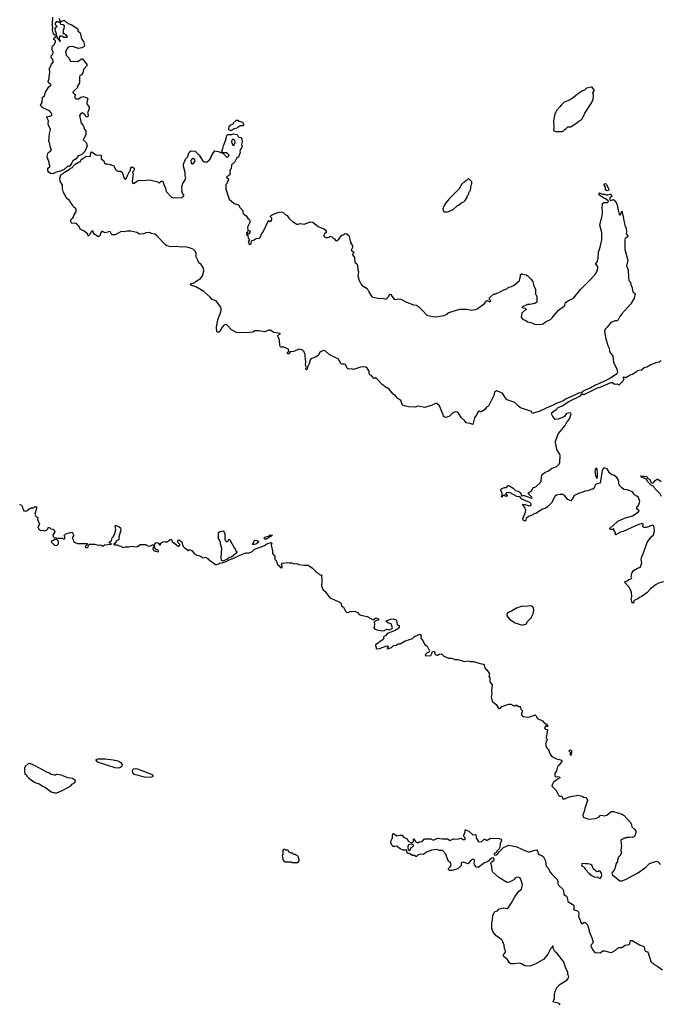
# Model space of a CAD drawing. Extents: x 2087054 to 2277909, y 548907 to 753496.
# Tile 373 of 444: x 2223341 to 2233101, y 648821 to 663816. Entities that reach past the tile are written whole.
import ezdxf

# ---------------------------------------------------------------- set-up
doc = ezdxf.new("R2010")
doc.units = 0

msp = doc.modelspace()

# ---------------------------------------------------------------- linework, layer by layer
at = {"layer": '0CON20XD'}
for points in [[(2223835, 661469), (2223808, 661475), (2223788, 661488), (2223772, 661515), (2223770, 661555), (2223795, 661568), (2223807, 661595), (2223788, 661618), (2223792, 661645), (2223760, 661725), (2223770, 661785), (2223785, 661800), (2223800, 661805), (2223827, 661835), (2223804, 661885), (2223799, 661925), (2223784, 661965), (2223794, 662085), (2223809, 662145), (2223778, 662208), (2223774, 662235), (2223779, 662275), (2223756, 662325), (2223766, 662344), (2223815, 662350), (2223828, 662362), (2223831, 662375), (2223820, 662400), (2223795, 662428), (2223695, 662472), (2223668, 662495), (2223658, 662515), (2223684, 662555), (2223690, 662635), (2223718, 662655), (2223733, 662715), (2223784, 662796), (2223818, 662825), (2223812, 662835), (2223780, 662855), (2223777, 662875), (2223788, 662922), (2223794, 662996), (2223800, 663005), (2223797, 663075), (2223825, 663138), (2223858, 663175), (2223837, 663227), (2223820, 663245), (2223820, 663265), (2223842, 663285), (2223852, 663305), (2223852, 663325), (2223838, 663355), (2223833, 663397), (2223842, 663418), (2223863, 663427), (2223886, 663475), (2223886, 663496), (2223863, 663515), (2223860, 663525), (2223865, 663538), (2223905, 663570), (2223914, 663534), (2223940, 663505), (2223945, 663490), (2223955, 663490), (2223960, 663495), (2223948, 663515), (2223946, 663545), (2223965, 663568), (2223982, 663572), (2224015, 663548), (2224065, 663550), (2224070, 663555), (2224055, 663580), (2224045, 663580), (2224025, 663600), (2224002, 663602), (2224010, 663615), (2224008, 663655), (2224022, 663705), (2224022, 663722), (2224005, 663740), (2223970, 663745), (2223960, 663765), (2223960, 663775), (2223972, 663788), (2224005, 663802), (2224025, 663802), (2224075, 663758), (2224125, 663742), (2224225, 663678), (2224228, 663645), (2224260, 663615), (2224280, 663525), (2224314, 663484), (2224330, 663425), (2224316, 663404), (2224285, 663387), (2224235, 663378), (2224145, 663408), (2224097, 663403), (2224076, 663394), (2224037, 663333), (2224050, 663275), (2224088, 663235), (2224115, 663180), (2224165, 663183), (2224222, 663178), (2224285, 663222), (2224298, 663218), (2224327, 663177), (2224355, 663150), (2224362, 663135), (2224362, 663115), (2224315, 663060), (2224302, 663005), (2224283, 662977), (2224264, 662966), (2224252, 662945), (2224253, 662857), (2224222, 662805), (2224220, 662785), (2224150, 662715), (2224150, 662705), (2224175, 662680), (2224190, 662675), (2224190, 662665), (2224180, 662655), (2224180, 662625), (2224195, 662610), (2224235, 662612), (2224274, 662636), (2224315, 662649), (2224364, 662624), (2224380, 662605), (2224364, 662565), (2224366, 662535), (2224397, 662485), (2224400, 662465), (2224372, 662395), (2224382, 662365), (2224378, 662335), (2224355, 662330), (2224336, 662366), (2224295, 662397), (2224275, 662392), (2224250, 662355), (2224275, 662240), (2224308, 662205), (2224322, 662175), (2224323, 662153), (2224348, 662125), (2224348, 662065), (2224310, 661985), (2224356, 661946), (2224371, 661895), (2224335, 661809), (2224289, 661765), (2224225, 661740), (2224202, 661695), (2224152, 661665), (2224135, 661635), (2224105, 661586), (2224075, 661584), (2224017, 661533), (2223965, 661509), (2223895, 661496), (2223855, 661473), (2223835, 661469)], [(2223895, 663580), (2223875, 663582), (2223857, 663597), (2223840, 663655), (2223846, 663704), (2223834, 663736), (2223840, 663755), (2223848, 663855)], [(2223935, 663840), (2223950, 663805), (2223950, 663785), (2223938, 663772), (2223922, 663782), (2223898, 663782), (2223878, 663755), (2223880, 663745), (2223910, 663715), (2223895, 663710), (2223877, 663683), (2223877, 663665), (2223896, 663606), (2223895, 663580)], [(2231511, 662111), (2231605, 662112), (2231625, 662122), (2231644, 662146), (2231665, 662158), (2231692, 662185), (2231735, 662187), (2231755, 662196), (2231835, 662248), (2231860, 662270), (2231889, 662285), (2231908, 662305), (2231949, 662391), (2232058, 662555), (2232078, 662605), (2232084, 662665), (2232072, 662702), (2232091, 662735), (2232091, 662745), (2232065, 662787), (2232045, 662789), (2231975, 662771), (2231945, 662742), (2231915, 662732), (2231837, 662683), (2231775, 662628), (2231715, 662592), (2231635, 662558), (2231588, 662515), (2231572, 662488), (2231525, 662440), (2231495, 662380), (2231473, 662275), (2231477, 662165), (2231471, 662141), (2231478, 662125), (2231511, 662111)], [(2226565, 662124), (2226529, 662139), (2226527, 662165), (2226532, 662185), (2226560, 662215), (2226590, 662225), (2226600, 662235), (2226600, 662245), (2226642, 662288), (2226665, 662287), (2226683, 662273), (2226736, 662256), (2226750, 662225), (2226750, 662215), (2226738, 662202), (2226698, 662202), (2226675, 662180), (2226662, 662178), (2226648, 662162), (2226608, 662152), (2226565, 662124)], [(2230245, 657652), (2230205, 657667), (2230144, 657674), (2230115, 657712), (2230070, 657755), (2230026, 657825), (2230005, 657838), (2229975, 657842), (2229955, 657836), (2229925, 657816), (2229890, 657780), (2229855, 657762), (2229835, 657760), (2229809, 657769), (2229797, 657785), (2229735, 657933), (2229695, 657969), (2229675, 657970), (2229625, 657946), (2229515, 657910), (2229405, 657928), (2229365, 657916), (2229265, 657920), (2229205, 657933), (2229175, 657948), (2229146, 658016), (2229100, 658045), (2229066, 658086), (2229031, 658111), (2228969, 658189), (2228910, 658225), (2228885, 658250), (2228875, 658250), (2228780, 658345), (2228755, 658360), (2228745, 658352), (2228730, 658355), (2228699, 658399), (2228675, 658408), (2228665, 658430), (2228663, 658465), (2228635, 658508), (2228612, 658525), (2228585, 658531), (2228535, 658524), (2228425, 658490), (2228395, 658498), (2228345, 658492), (2228329, 658509), (2228317, 658545), (2228303, 658563), (2228285, 658572), (2228255, 658572), (2228235, 658582), (2228193, 658653), (2228145, 658670), (2228056, 658716), (2227994, 658774), (2227975, 658778), (2227935, 658764), (2227914, 658746), (2227886, 658704), (2227845, 658678), (2227793, 658657), (2227771, 658639), (2227762, 658625), (2227753, 658577), (2227728, 658525), (2227723, 658495), (2227715, 658484), (2227705, 658484), (2227701, 658505), (2227712, 658525), (2227696, 658555), (2227698, 658605), (2227688, 658685), (2227690, 658715), (2227675, 658760), (2227645, 658790), (2227595, 658800), (2227517, 658763), (2227463, 658757), (2227435, 658722), (2227425, 658728), (2227420, 658735), (2227422, 658755), (2227440, 658765), (2227435, 658800), (2227365, 658828), (2227325, 658828), (2227312, 658835), (2227303, 658855), (2227299, 658935), (2227277, 658985), (2227272, 659005), (2227285, 659018), (2227308, 659025), (2227310, 659035), (2227214, 659054), (2227155, 659086), (2227134, 659086), (2227075, 659064), (2226985, 659079), (2226925, 659076), (2226892, 659058), (2226845, 659050), (2226695, 659048), (2226645, 659053), (2226570, 659095), (2226498, 659168), (2226484, 659174), (2226465, 659171), (2226445, 659157), (2226413, 659117), (2226397, 659073), (2226375, 659056), (2226353, 659055), (2226343, 659065), (2226338, 659135), (2226360, 659245), (2226383, 659315), (2226396, 659335), (2226408, 659392), (2226408, 659418), (2226400, 659445), (2226335, 659537), (2226274, 659554), (2226236, 659596), (2226148, 659675), (2226025, 659750), (2225950, 659775), (2225940, 659785), (2225950, 659795), (2226010, 659815), (2226030, 659835), (2226093, 659877), (2226127, 659915), (2226146, 659986), (2226141, 660031), (2226106, 660086), (2226070, 660115), (2226056, 660156), (2226023, 660213), (2226023, 660227), (2226030, 660235), (2226030, 660265), (2226020, 660275), (2226018, 660288), (2225990, 660315), (2225945, 660336), (2225860, 660355), (2225805, 660351), (2225731, 660361), (2225645, 660358), (2225585, 660374), (2225555, 660392), (2225428, 660525), (2225398, 660548), (2225345, 660560), (2225316, 660576), (2225265, 660570), (2225233, 660557), (2225165, 660552), (2225126, 660576), (2225036, 660596), (2224976, 660594), (2224935, 660584), (2224885, 660592), (2224815, 660550), (2224795, 660542), (2224745, 660540), (2224725, 660580), (2224715, 660588), (2224645, 660568), (2224613, 660583), (2224605, 660590), (2224592, 660588), (2224573, 660567), (2224560, 660525), (2224535, 660510), (2224482, 660552), (2224460, 660575), (2224458, 660598), (2224445, 660600), (2224425, 660580), (2224407, 660543), (2224385, 660520), (2224378, 660548), (2224325, 660598), (2224264, 660624), (2224247, 660665), (2224210, 660705), (2224175, 660719), (2224135, 660710), (2224122, 660745), (2224122, 660765), (2224130, 660785), (2224150, 660795), (2224169, 660845), (2224199, 660895), (2224200, 660925), (2224196, 660936), (2224159, 660965), (2224145, 660995), (2224118, 661025), (2224101, 661061), (2224058, 661095), (2224009, 661185), (2223992, 661245), (2223992, 661295), (2223957, 661357), (2223954, 661396), (2223967, 661453), (2224004, 661475), (2224025, 661496), (2224100, 661540), (2224115, 661556), (2224146, 661564), (2224156, 661585), (2224186, 661615), (2224235, 661644), (2224266, 661654), (2224276, 661685), (2224335, 661725), (2224355, 661739), (2224416, 661734), (2224422, 661748), (2224423, 661795), (2224435, 661806), (2224505, 661760), (2224525, 661753), (2224575, 661760), (2224582, 661745), (2224582, 661695), (2224623, 661665), (2224635, 661630), (2224645, 661620), (2224675, 661622), (2224706, 661616), (2224775, 661588), (2224798, 661535), (2224815, 661518), (2224845, 661508), (2224875, 661508), (2224903, 661493), (2224933, 661403), (2224945, 661388), (2224967, 661403), (2224981, 661445), (2225015, 661503), (2225031, 661519), (2225036, 661565), (2225047, 661573), (2225065, 661571), (2225084, 661555), (2225087, 661545), (2225081, 661515), (2225060, 661495), (2225068, 661465), (2225053, 661355), (2225065, 661323), (2225085, 661326), (2225135, 661361), (2225165, 661372), (2225215, 661367), (2225315, 661378), (2225430, 661350), (2225465, 661333), (2225495, 661357), (2225515, 661358), (2225527, 661345), (2225538, 661302), (2225562, 661255), (2225567, 661217), (2225576, 661196), (2225652, 661112), (2225685, 661102), (2225815, 661110), (2225840, 661135), (2225840, 661145), (2225820, 661175), (2225812, 661205), (2225818, 661215), (2225812, 661265), (2225828, 661322), (2225858, 661365), (2225870, 661415), (2225862, 661435), (2225863, 661487), (2225834, 661585), (2225837, 661615), (2225869, 661691), (2225898, 661725), (2225916, 661784), (2225928, 661802), (2225955, 661820), (2226015, 661814), (2226077, 661755), (2226135, 661658), (2226155, 661650), (2226195, 661652), (2226235, 661680), (2226252, 661705), (2226260, 661735), (2226294, 661796), (2226315, 661817), (2226365, 661808), (2226435, 661782), (2226495, 661720), (2226505, 661720), (2226524, 661736), (2226533, 661755), (2226514, 661774), (2226485, 661786), (2226435, 661790), (2226423, 661803), (2226421, 661819), (2226437, 661853), (2226444, 661894), (2226481, 661985), (2226498, 662055), (2226513, 662067), (2226575, 662068), (2226596, 662076), (2226655, 662070), (2226670, 662035), (2226678, 662028), (2226713, 662023), (2226726, 661996), (2226730, 661955), (2226722, 661915), (2226728, 661885), (2226722, 661865), (2226698, 661832), (2226693, 661815), (2226698, 661795), (2226672, 661728), (2226645, 661700), (2226618, 661652), (2226570, 661605), (2226562, 661545), (2226540, 661525), (2226540, 661495), (2226550, 661485), (2226543, 661477), (2226540, 661455), (2226528, 661442), (2226492, 661425), (2226490, 661415), (2226515, 661400), (2226522, 661375), (2226502, 661345), (2226497, 661323), (2226483, 661307), (2226480, 661235), (2226532, 661082), (2226606, 661016), (2226675, 660996), (2226700, 660950), (2226733, 660915), (2226746, 660865), (2226789, 660829), (2226810, 660805), (2226810, 660795), (2226835, 660780), (2226846, 660756), (2226848, 660725), (2226813, 660655), (2226814, 660604), (2226822, 660602), (2226845, 660608), (2226850, 660595), (2226835, 660550), (2226822, 660552), (2226815, 660580), (2226805, 660580), (2226798, 660565), (2226798, 660545), (2226817, 660527), (2226820, 660490), (2226840, 660465), (2226822, 660435), (2226830, 660425), (2226830, 660405), (2226842, 660392), (2226868, 660402), (2226870, 660445), (2226880, 660455), (2226915, 660462), (2226945, 660482), (2226992, 660488), (2227005, 660500), (2227028, 660562), (2227048, 660585), (2227124, 660746), (2227135, 660760), (2227155, 660742), (2227172, 660748), (2227182, 660785), (2227180, 660795), (2227160, 660815), (2227164, 660826), (2227175, 660838), (2227235, 660867), (2227295, 660887), (2227325, 660890), (2227348, 660885), (2227387, 660847), (2227416, 660836), (2227442, 660795), (2227495, 660742), (2227565, 660702), (2227585, 660700), (2227615, 660710), (2227675, 660700), (2227773, 660737), (2227805, 660734), (2227886, 660666), (2227975, 660630), (2227993, 660615), (2228008, 660595), (2228010, 660575), (2227984, 660556), (2227974, 660536), (2227975, 660520), (2227985, 660508), (2228005, 660498), (2228042, 660498), (2228050, 660505), (2228075, 660520), (2228095, 660510), (2228123, 660483), (2228135, 660480), (2228152, 660452), (2228165, 660450), (2228205, 660472), (2228245, 660532), (2228277, 660543), (2228295, 660558), (2228327, 660557), (2228360, 660525), (2228372, 660465), (2228382, 660445), (2228383, 660423), (2228412, 660372), (2228412, 660348), (2228390, 660305), (2228430, 660275), (2228425, 660260), (2228410, 660245), (2228410, 660235), (2228442, 660195), (2228448, 660125), (2228476, 660096), (2228488, 660075), (2228494, 660005), (2228504, 659974), (2228494, 659915), (2228513, 659845), (2228539, 659795), (2228559, 659769), (2228635, 659724), (2228659, 659669), (2228704, 659594), (2228795, 659573), (2228881, 659571), (2228925, 659560), (2228958, 659595), (2228972, 659628), (2228985, 659638), (2228995, 659632), (2229009, 659605), (2229045, 659561), (2229075, 659556), (2229114, 659566), (2229148, 659558), (2229236, 659516)], [(2226605, 661902), (2226622, 661945), (2226620, 661975), (2226605, 661990), (2226585, 661990), (2226575, 661980), (2226568, 661958), (2226590, 661905), (2226605, 661902)], [(2225965, 661620), (2225975, 661621), (2225995, 661637), (2226013, 661665), (2226010, 661685), (2225985, 661700), (2225957, 661685), (2225950, 661665), (2225955, 661630), (2225965, 661620)], [(2229855, 660888), (2229875, 660893), (2229945, 660928), (2230010, 660985), (2230025, 660990), (2230075, 661030), (2230105, 661040), (2230127, 661063), (2230158, 661115), (2230165, 661140), (2230182, 661158), (2230183, 661177), (2230195, 661200), (2230207, 661213), (2230220, 661295), (2230230, 661315), (2230230, 661345), (2230185, 661390), (2230175, 661390), (2230145, 661360), (2230135, 661360), (2230070, 661305), (2230035, 661240), (2229888, 661095), (2229833, 661025), (2229804, 660976), (2229788, 660935), (2229790, 660905), (2229808, 660888), (2229855, 660888)], [(2232285, 661211), (2232268, 661225), (2232266, 661266), (2232240, 661305), (2232252, 661318), (2232265, 661319), (2232275, 661312), (2232311, 661245), (2232314, 661225), (2232305, 661214), (2232285, 661211)], [(2229236, 659516), (2229343, 659473), (2229387, 659467), (2229405, 659450), (2229415, 659450), (2229478, 659388), (2229542, 659315), (2229635, 659294), (2229678, 659292), (2229805, 659312), (2229855, 659332), (2229864, 659346), (2229880, 659355), (2230045, 659407), (2230155, 659406), (2230225, 659394), (2230285, 659404), (2230312, 659415), (2230415, 659488), (2230450, 659525), (2230455, 659540), (2230465, 659540), (2230495, 659522), (2230510, 659525), (2230518, 659535), (2230500, 659555), (2230498, 659582), (2230555, 659632), (2230575, 659642), (2230597, 659643), (2230680, 659680), (2230715, 659704), (2230760, 659715), (2230777, 659733), (2230800, 659745), (2230835, 659752), (2230875, 659772), (2230953, 659845), (2230959, 659875), (2230973, 659905), (2230973, 659935), (2230985, 659948), (2230995, 659950), (2231003, 659943), (2231055, 659930), (2231065, 659920), (2231075, 659920), (2231120, 659875), (2231140, 659865), (2231140, 659855), (2231158, 659825), (2231173, 659763), (2231200, 659705), (2231200, 659635), (2231210, 659625), (2231220, 659595), (2231222, 659515), (2231190, 659495), (2231115, 659479), (2231075, 659477), (2230992, 659438), (2230995, 659432), (2231042, 659422), (2231060, 659405), (2231045, 659390), (2231030, 659385), (2230990, 659345), (2230982, 659285), (2231005, 659252), (2231045, 659238), (2231075, 659217), (2231145, 659200), (2231185, 659177), (2231265, 659174), (2231315, 659184), (2231350, 659215), (2231428, 659252), (2231455, 659278), (2231548, 659392), (2231648, 659465), (2231655, 659508), (2231712, 659545), (2231780, 659575), (2231883, 659705), (2232015, 659837), (2232110, 659935), (2232133, 659975), (2232148, 660032), (2232147, 660055), (2232117, 660095), (2232117, 660105), (2232142, 660135), (2232156, 660184), (2232160, 660275), (2232186, 660354), (2232209, 660465), (2232208, 660575), (2232178, 660685), (2232198, 660775), (2232212, 660805), (2232222, 660865), (2232218, 660875), (2232222, 660905), (2232217, 660935), (2232220, 661015), (2232238, 661032), (2232296, 661034), (2232310, 661045), (2232306, 661056), (2232268, 661088), (2232234, 661104), (2232181, 661141), (2232168, 661155), (2232168, 661172), (2232175, 661178), (2232218, 661158), (2232255, 661158), (2232275, 661148), (2232303, 661147), (2232335, 661160), (2232345, 661157), (2232362, 661125), (2232331, 661109), (2232333, 661073), (2232345, 661062), (2232385, 661076), (2232410, 661060), (2232431, 661021), (2232449, 660969), (2232458, 660915), (2232475, 660852), (2232485, 660840), (2232502, 660865), (2232512, 660898), (2232520, 660895), (2232520, 660875), (2232536, 660826), (2232538, 660785), (2232558, 660685), (2232582, 660635), (2232588, 660585), (2232580, 660555), (2232610, 660515), (2232567, 660483), (2232558, 660465), (2232562, 660315), (2232608, 660155), (2232588, 660065), (2232609, 660005), (2232614, 659885), (2232623, 659843), (2232647, 659817), (2232653, 659783), (2232673, 659733), (2232682, 659665), (2232718, 659645), (2232704, 659576), (2232651, 659489), (2232514, 659336), (2232484, 659296), (2232458, 659245), (2232445, 659232), (2232415, 659232), (2232345, 659206), (2232290, 659135), (2232259, 659105), (2232251, 659075), (2232264, 658976), (2232299, 658855), (2232322, 658815), (2232328, 658765), (2232344, 658735), (2232376, 658695), (2232389, 658595), (2232435, 658507), (2232444, 658475), (2232446, 658444), (2232437, 658425), (2232342, 658358), (2232250, 658310), (2232102, 658245), (2232043, 658207), (2231955, 658176), (2231915, 658154), (2231895, 658129), (2231865, 658131), (2231803, 658105), (2231655, 658035), (2231625, 658013), (2231526, 657975), (2231458, 657938), (2231415, 657925), (2231265, 657853), (2231155, 657817), (2231138, 657848), (2230973, 657903), (2230949, 657919), (2230885, 657984), (2230769, 658029), (2230735, 658064), (2230695, 658130), (2230605, 658164), (2230575, 658143), (2230564, 658095), (2230481, 657929), (2230455, 657914), (2230425, 657881), (2230378, 657845), (2230365, 657844), (2230345, 657853), (2230321, 657839), (2230305, 657802), (2230268, 657752), (2230245, 657652)], [(2233148, 655255), (2233075, 655233), (2233035, 655212), (2232951, 655149), (2232893, 655087), (2232810, 655025), (2232785, 655018), (2232756, 654994), (2232715, 654978), (2232700, 654965), (2232690, 654955), (2232697, 654945), (2232685, 654928), (2232670, 654935), (2232658, 654985), (2232668, 655025), (2232663, 655095), (2232627, 655175), (2232558, 655245), (2232558, 655255), (2232565, 655262), (2232595, 655268), (2232622, 655288), (2232662, 655305), (2232667, 655315), (2232658, 655335), (2232660, 655355), (2232673, 655395), (2232692, 655425), (2232755, 655463), (2232786, 655474), (2232797, 655485), (2232819, 655545), (2232810, 655595), (2232814, 655624), (2232846, 655694), (2232900, 655855), (2232957, 655933), (2232995, 655970), (2233012, 656025), (2233012, 656045), (2233001, 656105), (2232986, 656116), (2232885, 656083), (2232855, 656082), (2232843, 656085), (2232836, 656095), (2232839, 656135), (2232825, 656142), (2232775, 656130), (2232715, 656105), (2232535, 656021), (2232495, 656013), (2232425, 655973), (2232410, 655985), (2232420, 655995), (2232420, 656005), (2232400, 656025), (2232400, 656035), (2232390, 656045), (2232398, 656058), (2232385, 656060), (2232375, 656050), (2232365, 656050), (2232343, 656053), (2232330, 656065), (2232344, 656086), (2232365, 656098), (2232455, 656178), (2232555, 656224), (2232678, 656262), (2232764, 656315), (2232779, 656335), (2232745, 656365), (2232741, 656385), (2232771, 656429), (2232789, 656485), (2232767, 656537), (2232742, 656562), (2232705, 656580), (2232678, 656625), (2232595, 656657), (2232545, 656662), (2232512, 656685), (2232476, 656726), (2232464, 656805), (2232438, 656845), (2232395, 656877), (2232362, 656885), (2232325, 656917), (2232293, 656975), (2232256, 656986), (2232233, 656985), (2232215, 656950), (2232182, 656755), (2232141, 656749), (2232115, 656738), (2232098, 656695), (2232072, 656668), (2232055, 656668), (2231995, 656640), (2231955, 656638), (2231922, 656618), (2231855, 656602), (2231804, 656576), (2231788, 656565), (2231770, 656530), (2231735, 656488), (2231690, 656510), (2231645, 656567), (2231615, 656584), (2231576, 656586), (2231520, 656575), (2231495, 656552), (2231445, 656458), (2231383, 656397), (2231345, 656373), (2231305, 656360), (2231205, 656298), (2231175, 656290), (2231160, 656275), (2231095, 656250), (2231059, 656221), (2231049, 656181), (2231025, 656182), (2231009, 656195), (2231004, 656215), (2231012, 656232), (2231048, 656315), (2231052, 656345), (2231038, 656388), (2231002, 656438), (2231037, 656433), (2231085, 656416), (2231115, 656414), (2231134, 656425), (2231134, 656445), (2231112, 656462), (2230991, 656515), (2230978, 656525), (2230965, 656548), (2230915, 656555), (2230815, 656611), (2230760, 656615), (2230740, 656595), (2230765, 656578), (2230769, 656561), (2230750, 656555), (2230730, 656565), (2230725, 656580), (2230715, 656570), (2230702, 656568), (2230685, 656540), (2230680, 656555), (2230690, 656565), (2230692, 656612), (2230668, 656655), (2230688, 656675), (2230725, 656692), (2230755, 656692), (2230785, 656723), (2230795, 656724), (2230859, 656679), (2230895, 656644), (2230935, 656636), (2230967, 656617), (2230976, 656605), (2230981, 656571), (2231025, 656572), (2231140, 656530), (2231147, 656535), (2231142, 656545), (2231083, 656603), (2231142, 656645), (2231165, 656692), (2231205, 656702), (2231275, 656768), (2231287, 656795), (2231298, 656885), (2231311, 656899), (2231350, 656925), (2231395, 656943), (2231446, 656984), (2231515, 657004), (2231559, 657045), (2231570, 657070), (2231573, 657177), (2231568, 657198), (2231522, 657272), (2231503, 657375), (2231504, 657395), (2231549, 657515), (2231651, 657635), (2231670, 657675), (2231716, 657735), (2231742, 657815), (2231739, 657825), (2231725, 657829), (2231675, 657821), (2231664, 657815), (2231640, 657775), (2231627, 657765), (2231545, 657731), (2231499, 657729), (2231465, 657772), (2231446, 657805), (2231445, 657828), (2231512, 657878), (2231545, 657912), (2231604, 657935), (2231707, 658003), (2231885, 658088), (2231907, 658113), (2231953, 658115), (2232145, 658211), (2232185, 658221), (2232345, 658292), (2232370, 658290), (2232405, 658266), (2232445, 658269), (2232475, 658256), (2232536, 658315), (2232549, 658345), (2232534, 658365), (2232544, 658375), (2232575, 658366), (2232642, 658408), (2232675, 658418), (2232744, 658465), (2232775, 658476), (2232816, 658484), (2232855, 658518), (2232895, 658529), (2232955, 658565), (2233035, 658597), (2233084, 658605), (2233114, 658626)], [(2232135, 656830), (2232146, 656864), (2232144, 656915), (2232140, 656965), (2232135, 656980), (2232125, 656986), (2232106, 656965), (2232104, 656935), (2232112, 656875), (2232135, 656830)], [(2233120, 656555), (2233096, 656596), (2233019, 656675), (2233003, 656705), (2232965, 656723), (2232906, 656785), (2232888, 656818), (2232825, 656842), (2232808, 656855), (2232802, 656868), (2232895, 656858), (2232908, 656835), (2232943, 656815), (2232952, 656782), (2232975, 656758), (2232996, 656764), (2233021, 656799), (2233055, 656820), (2233065, 656820), (2233113, 656783)], [(2223340, 656435), (2223360, 656425), (2223380, 656405), (2223390, 656365), (2223400, 656355), (2223402, 656332), (2223452, 656338), (2223483, 656367), (2223515, 656380), (2223545, 656382), (2223575, 656400), (2223600, 656395), (2223573, 656285), (2223586, 656256), (2223618, 656235), (2223613, 656205), (2223640, 656135), (2223638, 656122), (2223618, 656095), (2223633, 656055), (2223665, 656039), (2223695, 656040), (2223725, 656032), (2223748, 656042), (2223768, 656062), (2223775, 656080), (2223795, 656080), (2223813, 656063), (2223847, 656057), (2223865, 656040), (2223878, 656015), (2223848, 655965), (2223853, 655943), (2223865, 655930), (2223925, 655918), (2223992, 655922), (2224005, 655910), (2224025, 655910), (2224030, 655915), (2224030, 655945), (2224020, 655955), (2224022, 655968), (2224045, 655988), (2224135, 656009), (2224152, 655995), (2224163, 655973), (2224162, 655955), (2224142, 655925), (2224157, 655897), (2224160, 655875), (2224184, 655854), (2224221, 655841), (2224368, 655838), (2224368, 655822), (2224338, 655795), (2224342, 655782), (2224365, 655771), (2224385, 655782), (2224388, 655812), (2224403, 655827), (2224485, 655830), (2224535, 655812), (2224575, 655818), (2224605, 655800), (2224634, 655816), (2224735, 655830), (2224740, 655835), (2224713, 655843), (2224700, 655855), (2224738, 655885), (2224748, 655925), (2224765, 655942), (2224783, 655975), (2224807, 656047), (2224800, 656075), (2224802, 656118), (2224854, 656094), (2224878, 656075), (2224882, 656045), (2224853, 655935), (2224850, 655895), (2224815, 655878), (2224789, 655841), (2224770, 655825), (2224795, 655818), (2224825, 655820), (2224855, 655803), (2224885, 655800), (2224902, 655782), (2224915, 655778), (2224955, 655790), (2225005, 655787), (2225045, 655799), (2225115, 655790), (2225145, 655800), (2225175, 655822), (2225263, 655823), (2225295, 655803), (2225325, 655800), (2225365, 655820), (2225395, 655820), (2225407, 655843), (2225425, 655853), (2225455, 655842), (2225475, 655812), (2225485, 655820), (2225492, 655845), (2225524, 655866), (2225555, 655868), (2225575, 655860), (2225610, 655875), (2225635, 655900), (2225645, 655902), (2225655, 655900), (2225665, 655870), (2225687, 655847), (2225755, 655800), (2225765, 655800), (2225778, 655812), (2225780, 655825), (2225755, 655850), (2225750, 655875), (2225755, 655890), (2225767, 655897), (2225812, 655865), (2225820, 655815), (2225830, 655805), (2225830, 655795), (2225855, 655770), (2225865, 655770), (2225905, 655730), (2225915, 655730), (2225925, 655740), (2225945, 655740), (2225955, 655730), (2225965, 655730), (2226005, 655680), (2226017, 655677), (2226035, 655660), (2226085, 655650), (2226095, 655640), (2226105, 655640), (2226125, 655620), (2226175, 655630), (2226195, 655610), (2226205, 655610), (2226235, 655580), (2226250, 655575), (2226325, 655518), (2226343, 655517), (2226368, 655528), (2226385, 655538), (2226425, 655544), (2226488, 655565), (2226524, 655586), (2226615, 655618), (2226685, 655657), (2226785, 655696), (2226808, 655698), (2226825, 655690), (2226885, 655717), (2226914, 655745), (2226933, 655755), (2227059, 655801), (2227105, 655834), (2227173, 655853), (2227180, 655845), (2227173, 655815), (2227193, 655725), (2227194, 655684), (2227228, 655645), (2227230, 655595), (2227252, 655572), (2227264, 655525), (2227290, 655505), (2227314, 655474), (2227325, 655468), (2227338, 655475), (2227340, 655495), (2227328, 655525), (2227338, 655542), (2227365, 655540), (2227415, 655549), (2227445, 655542), (2227485, 655546), (2227515, 655530), (2227565, 655536), (2227595, 655517), (2227675, 655507), (2227735, 655507), (2227800, 655465), (2227875, 655390), (2227890, 655385), (2227915, 655360), (2227935, 655360), (2227942, 655352), (2227938, 655325), (2227946, 655295), (2227946, 655265), (2227939, 655195), (2227957, 655137), (2227995, 655110), (2228065, 655012), (2228218, 654945), (2228238, 654925), (2228245, 654890), (2228275, 654870), (2228305, 654808), (2228322, 654792), (2228345, 654789), (2228377, 654803), (2228445, 654809), (2228489, 654789), (2228515, 654757), (2228536, 654746), (2228635, 654729), (2228679, 654699), (2228725, 654678), (2228735, 654680), (2228765, 654708), (2228795, 654698), (2228808, 654685), (2228808, 654672), (2228775, 654668), (2228740, 654645), (2228748, 654605), (2228734, 654554), (2228745, 654540), (2228780, 654525), (2228865, 654507), (2228900, 654515), (2228935, 654532), (2228975, 654526), (2229016, 654545), (2229020, 654555), (2228998, 654615), (2228949, 654629), (2228920, 654655), (2228935, 654668), (2228994, 654686), (2229033, 654693), (2229065, 654680), (2229080, 654665), (2229092, 654602), (2229120, 654590), (2229124, 654565), (2229108, 654542), (2229070, 654520), (2229008, 654492), (2228940, 654470), (2228920, 654440), (2228884, 654415), (2228883, 654403), (2228890, 654395), (2228878, 654375), (2228762, 654295), (2228760, 654275), (2228770, 654265), (2228772, 654232), (2228825, 654240), (2228935, 654280), (2228958, 654275), (2228938, 654245), (2228941, 654241), (2228965, 654242), (2229005, 654254), (2229037, 654283), (2229075, 654292), (2229105, 654309), (2229138, 654312), (2229215, 654355), (2229240, 654360), (2229266, 654374), (2229325, 654391), (2229355, 654422), (2229437, 654457), (2229456, 654445), (2229452, 654395), (2229482, 654362), (2229506, 654306), (2229547, 654275), (2229566, 654246), (2229582, 654205), (2229580, 654185)], [(2226435, 655572), (2226415, 655580), (2226408, 655625), (2226418, 655765), (2226400, 655835), (2226400, 655865), (2226390, 655875), (2226390, 655885), (2226370, 655915), (2226370, 655935), (2226360, 655945), (2226370, 655955), (2226370, 656005), (2226395, 656021), (2226435, 656032), (2226445, 656030), (2226466, 655986), (2226468, 655905), (2226475, 655880), (2226485, 655870), (2226505, 655870), (2226520, 655885), (2226522, 655898), (2226535, 655900), (2226550, 655885), (2226550, 655875), (2226615, 655770), (2226627, 655747), (2226630, 655725), (2226650, 655715), (2226650, 655705), (2226632, 655685), (2226568, 655632), (2226535, 655627), (2226509, 655601), (2226435, 655572)], [(2227075, 655903), (2227069, 655909), (2227067, 655925), (2227074, 655936), (2227132, 655948), (2227155, 655972), (2227190, 655965), (2227168, 655945), (2227142, 655938), (2227132, 655925), (2227095, 655904), (2227075, 655903)], [(2223905, 655810), (2223930, 655835), (2223930, 655875), (2223908, 655898), (2223875, 655900), (2223858, 655882), (2223835, 655880), (2223822, 655868), (2223822, 655862), (2223872, 655812), (2223905, 655810)], [(2225455, 655713), (2225458, 655725), (2225450, 655735), (2225425, 655740), (2225407, 655755), (2225397, 655807), (2225392, 655808), (2225370, 655765), (2225375, 655738), (2225405, 655720), (2225455, 655713)], [(2226915, 655823), (2226890, 655825), (2226890, 655835), (2226905, 655850), (2226915, 655880), (2226925, 655890), (2226960, 655885), (2226977, 655867), (2226972, 655855), (2226948, 655835), (2226915, 655823)], [(2230995, 654594), (2231062, 654615), (2231074, 654646), (2231132, 654705), (2231162, 654768), (2231174, 654825), (2231170, 654860), (2231151, 654881), (2231125, 654887), (2231055, 654880), (2230995, 654883), (2230910, 654855), (2230835, 654810), (2230805, 654800), (2230770, 654775), (2230760, 654755), (2230760, 654735), (2230804, 654684), (2230888, 654628), (2230995, 654594)], [(2229580, 654185), (2229550, 654175), (2229520, 654145), (2229525, 654130), (2229605, 654132), (2229622, 654165), (2229630, 654195), (2229655, 654200), (2229672, 654155), (2229685, 654142), (2229705, 654138), (2229730, 654155), (2229765, 654158), (2229805, 654124), (2229875, 654090), (2229925, 654090), (2229971, 654071), (2230015, 654070), (2230116, 654044), (2230165, 654050), (2230205, 654039), (2230255, 654043), (2230355, 654010), (2230405, 654002), (2230418, 653985), (2230420, 653955), (2230444, 653924), (2230458, 653915), (2230498, 653855), (2230490, 653815), (2230503, 653793), (2230502, 653732), (2230538, 653685), (2230528, 653595), (2230536, 653546), (2230526, 653505), (2230538, 653438), (2230599, 653389), (2230629, 653335), (2230645, 653324), (2230667, 653333), (2230686, 653354), (2230795, 653393), (2230825, 653392), (2230885, 653360), (2230900, 653375), (2230915, 653378), (2230938, 653358), (2230968, 653355), (2230978, 653318), (2230998, 653295), (2230998, 653275), (2230982, 653235), (2231006, 653206), (2231095, 653196), (2231135, 653204), (2231195, 653228), (2231205, 653220), (2231228, 653175), (2231305, 653138), (2231330, 653105), (2231355, 653090), (2231377, 653087), (2231388, 653052), (2231375, 653050), (2231365, 653060), (2231355, 653060), (2231338, 653035), (2231345, 653012), (2231380, 653005), (2231372, 652935), (2231360, 652885), (2231362, 652872), (2231377, 652857), (2231378, 652845), (2231363, 652827), (2231360, 652805), (2231352, 652795), (2231364, 652735), (2231398, 652695), (2231425, 652630), (2231450, 652595), (2231520, 652560), (2231586, 652546), (2231600, 652535), (2231600, 652525), (2231558, 652465), (2231542, 652455), (2231528, 652422), (2231520, 652375), (2231492, 652335), (2231493, 652305), (2231500, 652290), (2231555, 652286), (2231577, 652275), (2231475, 652204), (2231456, 652175), (2231450, 652145), (2231516, 652076), (2231550, 652005), (2231565, 651990), (2231595, 651990), (2231605, 651980), (2231615, 651950), (2231645, 651948), (2231685, 651972), (2231736, 651984), (2231845, 652007), (2231909, 651989), (2231935, 651974), (2231965, 651968), (2231982, 651955), (2231993, 651925), (2231950, 651805), (2231942, 651755), (2231920, 651705), (2231925, 651670), (2231955, 651663), (2232005, 651640), (2232115, 651650), (2232165, 651673), (2232185, 651697), (2232205, 651700), (2232245, 651691), (2232285, 651702), (2232354, 651756), (2232385, 651759), (2232517, 651717), (2232550, 651695), (2232645, 651588), (2232662, 651555), (2232668, 651525), (2232712, 651485), (2232728, 651455), (2232727, 651437), (2232712, 651388), (2232695, 651370), (2232675, 651362), (2232645, 651368), (2232625, 651360), (2232585, 651360), (2232575, 651350), (2232545, 651350), (2232538, 651342), (2232500, 651325), (2232502, 651255), (2232508, 651245), (2232500, 651165), (2232508, 651135), (2232490, 651085), (2232460, 651055), (2232460, 651035), (2232450, 651025), (2232447, 650993), (2232430, 650965), (2232418, 650928), (2232410, 650885), (2232400, 650865), (2232365, 650830), (2232360, 650815), (2232374, 650794), (2232485, 650702), (2232515, 650703), (2232570, 650720), (2232754, 650816), (2232879, 650911), (2232936, 650964), (2233041, 650999), (2233063, 650993), (2233105, 650952)], [(2231735, 652610), (2231730, 652615), (2231730, 652655), (2231713, 652677), (2231715, 652690), (2231724, 652696), (2231750, 652685), (2231750, 652655), (2231735, 652610)], [(2223869, 652039), (2223905, 652043), (2223989, 652075), (2224113, 652145), (2224139, 652171), (2224178, 652195), (2224190, 652215), (2224185, 652240), (2224175, 652240), (2224145, 652260), (2224075, 652268), (2223975, 652309), (2223905, 652320), (2223895, 652320), (2223885, 652310), (2223865, 652310), (2223823, 652323), (2223805, 652330), (2223787, 652347), (2223765, 652352), (2223640, 652415), (2223565, 652460), (2223495, 652488), (2223470, 652485), (2223425, 652440), (2223413, 652415), (2223413, 652357), (2223420, 652345), (2223420, 652325), (2223435, 652320), (2223450, 652305), (2223450, 652295), (2223480, 652265), (2223555, 652208), (2223585, 652192), (2223635, 652180), (2223693, 652143), (2223720, 652135), (2223820, 652055), (2223869, 652039)], [(2224855, 652423), (2224878, 652432), (2224900, 652450), (2224908, 652475), (2224889, 652499), (2224842, 652522), (2224765, 652540), (2224645, 652554), (2224527, 652553), (2224503, 652545), (2224501, 652539), (2224522, 652515), (2224550, 652505), (2224788, 652428), (2224855, 652423)], [(2225265, 652281), (2225355, 652283), (2225381, 652295), (2225364, 652315), (2225141, 652401), (2225085, 652408), (2225067, 652395), (2225056, 652375), (2225058, 652345), (2225085, 652328), (2225265, 652281)], [(2231573, 648815), (2231567, 648827), (2231545, 648839), (2231475, 648853), (2231468, 648865), (2231489, 648911), (2231491, 648975), (2231497, 649015), (2231525, 649078), (2231576, 649125), (2231675, 649190), (2231703, 649225), (2231706, 649245), (2231694, 649274), (2231691, 649305), (2231661, 649371), (2231628, 649475), (2231531, 649595), (2231496, 649626), (2231470, 649675), (2231468, 649705), (2231453, 649705), (2231450, 649685), (2231426, 649664), (2231387, 649583), (2231324, 649506), (2231195, 649432), (2231115, 649401), (2231038, 649408), (2230985, 649438), (2230955, 649448), (2230875, 649436), (2230825, 649438), (2230805, 649451), (2230775, 649503), (2230726, 649536), (2230713, 649555), (2230714, 649576), (2230741, 649615), (2230744, 649634), (2230726, 649666), (2230721, 649721), (2230703, 649773), (2230684, 649804), (2230598, 649865), (2230550, 649930), (2230533, 649975), (2230532, 650055), (2230543, 650107), (2230547, 650175), (2230569, 650221), (2230585, 650234), (2230620, 650245), (2230645, 650277), (2230705, 650291), (2230765, 650282), (2230785, 650289), (2230836, 650364), (2230884, 650456), (2230946, 650545), (2230984, 650576), (2231003, 650645), (2230969, 650735), (2230945, 650753), (2230915, 650755), (2230890, 650745), (2230877, 650723), (2230861, 650709), (2230805, 650682), (2230775, 650676), (2230755, 650679), (2230643, 650753), (2230549, 650835), (2230538, 650855), (2230534, 650924), (2230519, 650965), (2230529, 650985), (2230571, 651015), (2230569, 651035), (2230555, 651049), (2230532, 651045), (2230470, 650990), (2230423, 650977), (2230325, 650906), (2230300, 650910), (2230270, 650945), (2230264, 650965), (2230271, 650995), (2230269, 651015), (2230264, 651024), (2230245, 651029), (2230210, 651010), (2230175, 650961), (2230097, 650983), (2230075, 650982), (2230068, 650975), (2230066, 650935), (2230017, 650883), (2229927, 650857), (2229888, 650858), (2229873, 650873), (2229873, 650887), (2229903, 650917), (2229913, 650945), (2229902, 650975), (2229868, 651005), (2229835, 651108), (2229785, 651159), (2229774, 651164), (2229735, 651162), (2229695, 651180), (2229615, 651166), (2229529, 651131), (2229495, 651103), (2229445, 651107), (2229414, 651096), (2229385, 651072), (2229375, 651073), (2229355, 651088), (2229325, 651087), (2229275, 651118), (2229250, 651115), (2229242, 651125), (2229240, 651165), (2229235, 651170), (2229185, 651167), (2229135, 651187), (2229100, 651215), (2229095, 651230), (2229055, 651222), (2229030, 651225), (2229012, 651245), (2228994, 651284), (2228998, 651315), (2229020, 651355), (2229018, 651385), (2229024, 651416), (2229035, 651422), (2229088, 651388), (2229135, 651397), (2229170, 651395), (2229190, 651365), (2229243, 651343), (2229252, 651315), (2229269, 651299), (2229305, 651282), (2229338, 651295), (2229342, 651305), (2229340, 651335), (2229345, 651340), (2229358, 651335), (2229360, 651315), (2229371, 651301), (2229385, 651288), (2229405, 651282), (2229434, 651296), (2229475, 651302), (2229508, 651342), (2229605, 651342), (2229645, 651320), (2229705, 651349), (2229781, 651341)], [(2229781, 651341), (2229865, 651342), (2229895, 651313), (2229955, 651340), (2230005, 651336), (2230065, 651353), (2230095, 651332), (2230125, 651330), (2230130, 651335), (2230128, 651355), (2230108, 651378), (2230108, 651395), (2230127, 651445), (2230130, 651480), (2230135, 651480), (2230185, 651457), (2230245, 651402), (2230290, 651405), (2230296, 651355), (2230324, 651305), (2230343, 651293), (2230380, 651300), (2230415, 651334), (2230425, 651337), (2230455, 651319), (2230465, 651320), (2230515, 651350), (2230647, 651347), (2230678, 651335), (2230683, 651317), (2230662, 651265), (2230658, 651215), (2230638, 651182), (2230608, 651155), (2230598, 651132), (2230570, 651115), (2230575, 651094), (2230605, 651095), (2230617, 651103), (2230645, 651144), (2230710, 651210), (2230794, 651246), (2230915, 651221), (2231045, 651156), (2231095, 651142), (2231115, 651142), (2231205, 651172), (2231220, 651170), (2231231, 651155), (2231241, 651115), (2231251, 651101), (2231295, 651085), (2231319, 651065), (2231350, 651005), (2231357, 650945), (2231368, 650918), (2231397, 650887), (2231419, 650839), (2231451, 650795), (2231534, 650715), (2231545, 650642), (2231615, 650572), (2231624, 650555), (2231633, 650493), (2231670, 650465), (2231684, 650445), (2231693, 650385), (2231781, 650331), (2231786, 650315), (2231778, 650275), (2231788, 650258), (2231840, 650245), (2231850, 650235), (2231857, 650213), (2231856, 650155), (2231876, 650115), (2231888, 650065), (2231905, 650048), (2231945, 650070), (2231963, 650063), (2231990, 650030), (2232014, 649966), (2232015, 649930), (2232056, 649835), (2232077, 649765), (2232075, 649752), (2232049, 649725), (2232044, 649705), (2232078, 649638), (2232105, 649609), (2232185, 649604), (2232225, 649634), (2232255, 649634), (2232325, 649614), (2232355, 649612), (2232415, 649642), (2232465, 649688), (2232512, 649688), (2232565, 649720), (2232628, 649732), (2232637, 649743), (2232645, 649790), (2232672, 649792), (2232785, 649727), (2232845, 649707), (2232854, 649694), (2232865, 649639), (2232875, 649629), (2232905, 649618), (2232914, 649604), (2232954, 649474), (2233006, 649426), (2233065, 649397), (2233132, 649345)], [(2227555, 650970), (2227565, 650980), (2227578, 650982), (2227600, 651005), (2227600, 651035), (2227590, 651045), (2227588, 651068), (2227568, 651088), (2227555, 651090), (2227545, 651100), (2227515, 651100), (2227495, 651120), (2227475, 651120), (2227465, 651130), (2227452, 651132), (2227440, 651145), (2227438, 651158), (2227425, 651170), (2227395, 651170), (2227385, 651180), (2227362, 651178), (2227350, 651165), (2227350, 651095), (2227340, 651085), (2227350, 651025), (2227362, 651012), (2227385, 650990), (2227475, 650990), (2227485, 650980), (2227545, 650980), (2227555, 650970)], [(2229275, 651162), (2229292, 651175), (2229305, 651210), (2229325, 651218), (2229342, 651235), (2229343, 651245), (2229325, 651260), (2229262, 651248), (2229252, 651225), (2229253, 651207), (2229258, 651178), (2229275, 651162)], [(2232185, 650738), (2232202, 650755), (2232208, 650785), (2232207, 650817), (2232185, 650850), (2232168, 650852), (2232155, 650842), (2232135, 650840), (2232085, 650880), (2232055, 650940), (2232042, 650952), (2231995, 650962), (2231955, 650958), (2231925, 650967), (2231905, 650962), (2231898, 650945), (2231905, 650927), (2231939, 650909), (2231962, 650875), (2232018, 650815), (2232062, 650775), (2232105, 650758), (2232145, 650760), (2232160, 650745), (2232185, 650738)]]:
    msp.add_lwpolyline(points, dxfattribs=at)

doc.saveas('drawing.dxf')
